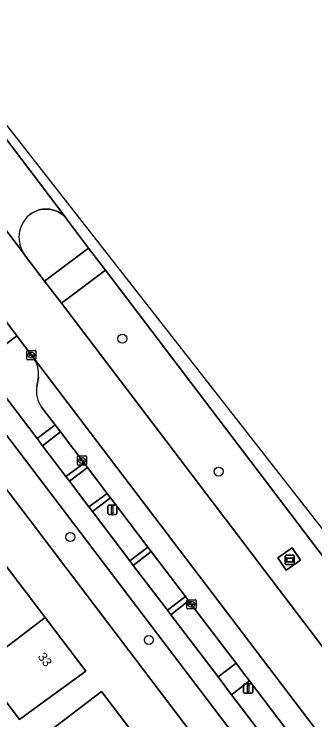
# Model space of a CAD drawing. Extents: x 159664 to 160323, y 385312 to 386115.
# Drawn here: x 160212.4 to 160245, y 385787.5 to 385864 of the extents above; entities that cross this region are included whole.
import ezdxf

# ---------------------------------------------------------------- set-up
doc = ezdxf.new("R2010")
doc.units = 0
for name, color, linetype in [('IMGEO_Berm_groen', 7, 'Continuous'), ('IMGEO_Boom', 7, 'Continuous'), ('IMGEO_Erf', 7, 'Continuous'), ('IMGEO_Fietspad_gesloten', 7, 'Continuous'), ('IMGEO_Kolk', 7, 'Continuous'), ('IMGEO_Lichtmast', 7, 'Continuous'), ('IMGEO_Pand', 7, 'Continuous'), ('IMGEO_Pand_nummerreeks', 7, 'Continuous'), ('IMGEO_Parkeervlak_open', 7, 'Continuous'), ('IMGEO_Reclamebord', 7, 'Continuous'), ('IMGEO_Rijbaan_lokaal_gesloten', 7, 'Continuous'), ('IMGEO_Terreindeel_open', 7, 'Continuous'), ('IMGEO_Verkeerseiland_groen', 7, 'Continuous'), ('IMGEO_Voetpad_open', 7, 'Continuous')]:
    doc.layers.add(name, color=color, linetype=linetype)

msp = doc.modelspace()

# ---------------------------------------------------------------- linework, layer by layer
at = {"layer": 'IMGEO_Berm_groen'}
for points in [[(160222.308, 385836.246), (160217.534, 385832.65), (160271.472, 385761.661), (160276.21, 385765.273)], [(160217.423, 385818.691), (160215.5, 385817.18), (160218.034, 385813.838), (160219.997, 385815.303)], [(160220.361, 385814.824), (160218.418, 385813.336), (160220.52, 385810.545), (160222.488, 385812.025)], [(160222.863, 385811.531), (160220.91, 385810.051), (160224.956, 385804.696), (160226.916, 385806.196)], [(160227.281, 385805.717), (160225.33, 385804.215), (160229.041, 385799.341), (160230.983, 385800.844)], [(160241.913, 385803.711), (160241.001, 385805.043), (160242.554, 385806.106), (160243.466, 385804.774)], [(160231.339, 385800.375), (160229.411, 385798.863), (160234.534, 385792.125), (160236.481, 385793.607), (160235.875, 385794.405)], [(160237.947, 385791.678), (160235.996, 385790.188), (160241.456, 385783.026), (160243.391, 385784.513)]]:
    msp.add_lwpolyline(points, close=True, dxfattribs=at)
for points in [[(160214.504, 385826.716), (160212.699, 385829.104), (160208.735, 385826.088), (160214.907, 385817.961), (160216.853, 385819.44), (160215.38, 385821.38)], [(160214.884, 385823.61), (160215.044, 385824.617)]]:
    msp.add_lwpolyline(points, dxfattribs=at)
for centre, radius, start, end in [((160212.107, 385824.98), 2.959, 352.94637, 35.90835), ((160217.672, 385823.06), 2.841, 168.83587, 216.24351)]:
    msp.add_arc(centre, radius, start, end, dxfattribs=at)
at = {"layer": 'IMGEO_Boom'}
for centre in [(160224.161, 385828.806), (160234.586, 385814.391), (160218.503, 385807.288), (160227.021, 385796.122)]:
    msp.add_circle(centre, 0.489, dxfattribs=at)
at = {"layer": 'IMGEO_Erf'}
for points in [[(160260.143, 385748.478), (160154.34, 385887.843), (160153.697, 385888.214), (160152.472, 385888.921), (160150.373, 385888.694), (160144.032, 385884.624)], [(160214.764, 385785.131), (160217.904, 385787.513), (160221.887, 385790.535), (160226.253, 385784.779)]]:
    msp.add_lwpolyline(points, dxfattribs=at)
msp.add_lwpolyline([(160208.692, 385793.17), (160204.334, 385798.89), (160199.977, 385804.609), (160195.619, 385810.328), (160191.261, 385816.048), (160186.904, 385821.767), (160182.547, 385827.485), (160178.162, 385833.241), (160181.313, 385835.637), (160185.293, 385838.663), (160189.676, 385832.899), (160194.027, 385827.176), (160198.379, 385821.452), (160202.731, 385815.729), (160207.083, 385810.005), (160211.435, 385804.281), (160215.786, 385798.558), (160220.204, 385792.748), (160215.947, 385789.652), (160213.003, 385787.512)], close=True, dxfattribs=at)
at = {"layer": 'IMGEO_Fietspad_gesloten'}
for points in [[(160201.804, 385835.617), (160197.359, 385841.045), (160186.137, 385855.863), (160185.75, 385856.345), (160177.327, 385867.463), (160175.871, 385869.409), (160168.561, 385878.986), (160168.182, 385879.472), (160161.323, 385888.557), (160159.511, 385890.971), (160157.24, 385893.946), (160149.098, 385905.226), (160147.316, 385907.817), (160144.932, 385911.316), (160142.935, 385909.961), (160147.03, 385903.951), (160154.766, 385893.221), (160263.854, 385749.476), (160272.35, 385738.304), (160298.51, 385703.942), (160300.884, 385700.823)], [(160229.411, 385798.863), (160229.041, 385799.341), (160225.33, 385804.215), (160224.956, 385804.696), (160220.91, 385810.051), (160220.52, 385810.545), (160218.418, 385813.336), (160218.034, 385813.838), (160215.5, 385817.18), (160215.125, 385817.674), (160214.907, 385817.961), (160208.735, 385826.088), (160206.906, 385828.506), (160202.434, 385834.337)], [(160304.257, 385700.326), (160300.449, 385705.421), (160298.61, 385707.809), (160274.815, 385739.085), (160274.239, 385739.843), (160266.778, 385749.661), (160264.628, 385752.505), (160262.788, 385754.954), (160256.918, 385762.649), (160256.57, 385763.16), (160251.912, 385769.288), (160251.551, 385769.763), (160246.267, 385776.727), (160245.895, 385777.214), (160241.803, 385782.538), (160241.456, 385783.026), (160235.996, 385790.188), (160234.534, 385792.125), (160229.411, 385798.863)]]:
    msp.add_lwpolyline(points, dxfattribs=at)
at = {"layer": 'IMGEO_Kolk'}
for p, q in [((160213.77, 385826.597), (160213.77, 385827.449)), ((160213.845, 385827.523), (160214.697, 385827.523)), ((160214.258, 385827.303), (160214.283, 385827.303)), ((160214.771, 385827.449), (160214.771, 385826.597)), ((160214.697, 385826.523), (160213.845, 385826.523)), ((160214.029, 385827.017), (160214.029, 385827.029)), ((160214.467, 385826.98), (160214.069, 385826.98)), ((160214.072, 385827.066), (160214.47, 385827.066)), ((160214.281, 385826.743), (160214.256, 385826.743)), ((160214.513, 385827.029), (160214.513, 385827.017)), ((160219.268, 385815.161), (160219.268, 385816.013)), ((160219.343, 385816.087), (160220.195, 385816.087)), ((160219.57, 385815.63), (160219.968, 385815.63)), ((160219.756, 385815.867), (160219.781, 385815.867)), ((160220.269, 385816.013), (160220.269, 385815.161)), ((160220.195, 385815.087), (160219.343, 385815.087)), ((160219.527, 385815.581), (160219.527, 385815.593)), ((160219.965, 385815.544), (160219.567, 385815.544)), ((160219.779, 385815.307), (160219.754, 385815.307)), ((160220.011, 385815.593), (160220.011, 385815.581)), ((160231.139, 385799.567), (160231.139, 385800.419)), ((160231.214, 385800.493), (160232.066, 385800.493)), ((160232.14, 385800.419), (160232.14, 385799.567)), ((160231.398, 385799.987), (160231.398, 385799.999)), ((160231.836, 385799.95), (160231.438, 385799.95)), ((160231.441, 385800.036), (160231.839, 385800.036)), ((160231.65, 385799.713), (160231.625, 385799.713)), ((160231.627, 385800.273), (160231.652, 385800.273)), ((160231.882, 385799.999), (160231.882, 385799.987)), ((160232.066, 385799.493), (160231.214, 385799.493))]:
    msp.add_line(p, q, dxfattribs=at)
for points in [[(160213.77, 385826.597), (160213.77, 385827.449)], [(160213.845, 385827.523), (160214.697, 385827.523)], [(160214.771, 385827.449), (160214.771, 385826.597)], [(160214.697, 385826.523), (160213.845, 385826.523)], [(160219.268, 385815.161), (160219.268, 385816.013)], [(160219.343, 385816.087), (160220.195, 385816.087)], [(160220.269, 385816.013), (160220.269, 385815.161)], [(160220.195, 385815.087), (160219.343, 385815.087)], [(160231.139, 385799.567), (160231.139, 385800.419)], [(160231.214, 385800.493), (160232.066, 385800.493)], [(160232.14, 385800.419), (160232.14, 385799.567)], [(160232.066, 385799.493), (160231.214, 385799.493)]]:
    msp.add_lwpolyline(points, dxfattribs=at)
for centre, radius, start, end in [((160213.847, 385827.447), 0.0765, 91.55205, 178.44795), ((160213.847, 385827.447), 0.0765, 91.55205, 178.44795), ((160214.695, 385827.447), 0.0765, 1.55205, 88.44795), ((160214.695, 385827.447), 0.0765, 1.55205, 88.44795), ((160213.847, 385826.599), 0.0765, 181.55205, 268.44795), ((160213.847, 385826.599), 0.0765, 181.55205, 268.44795), ((160214.069, 385827.026), 0.0403, 85.87752, 175.75265), ((160214.066, 385827.016), 0.0366, 178.93798, 274.71019), ((160214.47, 385827.023), 0.043, 264.86636, 352.45326), ((160214.474, 385827.028), 0.0386, 1.73085, 96.63898), ((160214.695, 385826.599), 0.0765, 271.55205, 358.44795), ((160214.695, 385826.599), 0.0765, 271.55205, 358.44795), ((160219.345, 385816.011), 0.0765, 91.55205, 178.44795), ((160219.345, 385816.011), 0.0765, 91.55205, 178.44795), ((160219.567, 385815.59), 0.0403, 85.87752, 175.75265), ((160219.972, 385815.592), 0.0386, 1.73085, 96.63898), ((160220.193, 385816.011), 0.0765, 1.55205, 88.44795), ((160220.193, 385816.011), 0.0765, 1.55205, 88.44795), ((160219.345, 385815.163), 0.0765, 181.55205, 268.44795), ((160219.345, 385815.163), 0.0765, 181.55205, 268.44795), ((160219.564, 385815.58), 0.0366, 178.93798, 274.71019), ((160219.968, 385815.587), 0.043, 264.86636, 352.45326), ((160220.193, 385815.163), 0.0765, 271.55205, 358.44795), ((160220.193, 385815.163), 0.0765, 271.55205, 358.44795), ((160231.216, 385800.417), 0.0765, 91.55205, 178.44795), ((160231.216, 385800.417), 0.0765, 91.55205, 178.44795), ((160232.064, 385800.417), 0.0765, 1.55205, 88.44795), ((160232.064, 385800.417), 0.0765, 1.55205, 88.44795), ((160231.216, 385799.569), 0.0765, 181.55205, 268.44795), ((160231.216, 385799.569), 0.0765, 181.55205, 268.44795), ((160231.438, 385799.996), 0.0403, 85.87752, 175.75265), ((160231.435, 385799.986), 0.0366, 178.93798, 274.71019), ((160231.839, 385799.993), 0.043, 264.86636, 352.45326), ((160231.843, 385799.998), 0.0386, 1.73085, 96.63898), ((160232.064, 385799.569), 0.0765, 271.55205, 358.44795), ((160232.064, 385799.569), 0.0765, 271.55205, 358.44795)]:
    msp.add_arc(centre, radius, start, end, dxfattribs=at)
for centre, major_axis, ratio, start_param, end_param in [((160214.257, 385827.023), (-0.387, 0.002), 0.722429, 4.712389, 7.853982), ((160214.282, 385827.023), (-0.39, 0.002), 0.717154, 1.570796, 4.712389), ((160219.755, 385815.587), (-0.387, 0.002), 0.722429, 4.712389, 7.853982), ((160219.78, 385815.587), (-0.39, 0.002), 0.717154, 1.570796, 4.712389), ((160231.626, 385799.993), (-0.387, 0.002), 0.722429, 4.712389, 7.853982), ((160231.651, 385799.993), (-0.39, 0.002), 0.717154, 1.570796, 4.712389)]:
    msp.add_ellipse(centre, major_axis=major_axis, ratio=ratio, start_param=start_param, end_param=end_param, dxfattribs=at)
at = {"layer": 'IMGEO_Lichtmast'}
for p, q in [((160222.563, 385809.838), (160222.563, 385810.638)), ((160222.563, 385810.638), (160222.563, 385809.838)), ((160222.663, 385810.738), (160223.453, 385810.738)), ((160223.453, 385810.738), (160222.663, 385810.738)), ((160223.553, 385810.638), (160223.553, 385809.838)), ((160223.553, 385809.838), (160223.553, 385810.638)), ((160223.453, 385809.738), (160222.663, 385809.738)), ((160222.663, 385809.738), (160223.453, 385809.738)), ((160237.305, 385790.46), (160237.305, 385791.26)), ((160237.305, 385791.26), (160237.305, 385790.46)), ((160237.405, 385791.36), (160238.195, 385791.36)), ((160238.195, 385791.36), (160237.405, 385791.36)), ((160238.295, 385791.26), (160238.295, 385790.46)), ((160238.295, 385790.46), (160238.295, 385791.26)), ((160238.195, 385790.36), (160237.405, 385790.36)), ((160237.405, 385790.36), (160238.195, 385790.36))]:
    msp.add_line(p, q, dxfattribs=at)
for points in [[(160222.983, 385810.613), (160223.133, 385810.613), (160223.133, 385809.863), (160222.983, 385809.863), (160222.983, 385810.613)], [(160237.725, 385791.235), (160237.875, 385791.235), (160237.875, 385790.485), (160237.725, 385790.485), (160237.725, 385791.235)]]:
    msp.add_lwpolyline(points, dxfattribs=at)
for centre, start, end in [((160222.663, 385810.638), 90, 180), ((160222.663, 385810.638), 90, 180), ((160223.453, 385810.638), 0, 90), ((160223.453, 385810.638), 360, 90), ((160222.663, 385809.838), 180, 270), ((160222.663, 385809.838), 180, 270), ((160223.453, 385809.838), 270, 0), ((160223.453, 385809.838), 270, 0), ((160237.405, 385791.26), 90, 180), ((160237.405, 385791.26), 90, 180), ((160238.195, 385791.26), 0, 90), ((160238.195, 385791.26), 360, 90), ((160237.405, 385790.46), 180, 270), ((160237.405, 385790.46), 180, 270), ((160238.195, 385790.46), 270, 0), ((160238.195, 385790.46), 270, 0)]:
    msp.add_arc(centre, 0.1, start, end, dxfattribs=at)
at = {"layer": 'IMGEO_Pand'}
for points in [[(160215.786, 385798.558), (160211.435, 385804.281), (160204.334, 385798.89), (160208.692, 385793.17)], [(160208.692, 385793.17), (160213.003, 385787.512), (160215.947, 385789.652), (160220.204, 385792.748), (160215.786, 385798.558)], [(160221.887, 385790.535), (160217.904, 385787.513), (160214.764, 385785.131), (160212.671, 385783.543), (160217.039, 385777.786), (160219.133, 385779.375), (160226.253, 385784.779)]]:
    msp.add_lwpolyline(points, close=True, dxfattribs=at)
at = {"layer": 'IMGEO_Parkeervlak_open'}
for points in [[(160264.977, 385760.314), (160214.504, 385826.716)], [(160215.044, 385824.617), (160214.884, 385823.61)], [(160215.38, 385821.38), (160216.853, 385819.44), (160217.061, 385819.167), (160217.423, 385818.691), (160219.997, 385815.303), (160220.361, 385814.824), (160222.488, 385812.025), (160222.863, 385811.531), (160226.916, 385806.196), (160227.281, 385805.717), (160230.983, 385800.844), (160231.339, 385800.375), (160235.875, 385794.405), (160236.481, 385793.607), (160237.303, 385792.525), (160237.947, 385791.678), (160243.391, 385784.513)]]:
    msp.add_lwpolyline(points, dxfattribs=at)
for centre, radius, start, end in [((160212.107, 385824.98), 2.959, 352.94637, 35.90835), ((160217.672, 385823.06), 2.841, 168.83587, 216.24351)]:
    msp.add_arc(centre, radius, start, end, dxfattribs=at)
at = {"layer": 'IMGEO_Reclamebord'}
for p, q in [((160241.807, 385804.409), (160241.807, 385805.209)), ((160241.807, 385805.209), (160241.807, 385804.409)), ((160241.907, 385805.309), (160242.697, 385805.309)), ((160242.697, 385805.309), (160241.907, 385805.309)), ((160242.797, 385805.209), (160242.797, 385804.409)), ((160242.797, 385804.409), (160242.797, 385805.209)), ((160242.697, 385804.309), (160241.907, 385804.309)), ((160241.907, 385804.309), (160242.697, 385804.309))]:
    msp.add_line(p, q, dxfattribs=at)
for points in [[(160241.908, 385805.041), (160242.696, 385805.041), (160242.696, 385804.577), (160241.908, 385804.577), (160241.908, 385805.041)], [(160241.973, 385804.976), (160241.973, 385804.642), (160242.631, 385804.642), (160242.631, 385804.976), (160241.973, 385804.976)]]:
    msp.add_lwpolyline(points, dxfattribs=at)
for centre, start, end in [((160241.907, 385805.209), 90, 180), ((160241.907, 385805.209), 90, 180), ((160242.697, 385805.209), 0, 90), ((160242.697, 385805.209), 360, 90), ((160241.907, 385804.409), 180, 270), ((160241.907, 385804.409), 180, 270), ((160242.697, 385804.409), 270, 0), ((160242.697, 385804.409), 270, 0)]:
    msp.add_arc(centre, 0.1, start, end, dxfattribs=at)
at = {"layer": 'IMGEO_Rijbaan_lokaal_gesloten'}
for points in [[(160278.119, 385766.625), (160272.577, 385773.993), (160202.503, 385863.561), (160175.453, 385899.617), (160174.614, 385899.039), (160207.751, 385855.425), (160209.198, 385853.52), (160209.222, 385853.486), (160218.049, 385841.864), (160218.207, 385841.662), (160220.49, 385838.634), (160222.308, 385836.246), (160276.21, 385765.273)], [(160169.921, 385895.45), (160165.321, 385891.586), (160166.706, 385889.723), (160193.92, 385853.82), (160202.671, 385842.281), (160205.159, 385839.046), (160210.857, 385831.546), (160212.699, 385829.104), (160214.504, 385826.716), (160264.977, 385760.314), (160266.788, 385757.939), (160271.472, 385761.661), (160217.534, 385832.65), (160215.717, 385835.043), (160213.549, 385837.897), (160213.521, 385837.931), (160204.43, 385849.882), (160204.376, 385849.964), (160202.923, 385851.883)]]:
    msp.add_lwpolyline(points, close=True, dxfattribs=at)
for points in [[(160214.014, 385842.176), (160214.119, 385842.262), (160214.328, 385842.409), (160214.55, 385842.538), (160214.782, 385842.646), (160215.023, 385842.733), (160215.271, 385842.798), (160215.524, 385842.841), (160215.779, 385842.861), (160216.036, 385842.858), (160216.291, 385842.832), (160216.542, 385842.784), (160216.789, 385842.713), (160217.028, 385842.62), (160217.257, 385842.507), (160217.476, 385842.373), (160217.682, 385842.221), (160217.873, 385842.05), (160218.049, 385841.864), (160209.222, 385853.486)], [(160204.376, 385849.964), (160204.43, 385849.882), (160213.521, 385837.931), (160213.549, 385837.897)]]:
    msp.add_lwpolyline(points, dxfattribs=at)
msp.add_arc((160216.122, 385839.782), 3.19, 131.36683, 216.22915, dxfattribs=at)
at = {"layer": 'IMGEO_Terreindeel_open'}
msp.add_lwpolyline([(160241.913, 385803.711), (160243.466, 385804.774), (160242.554, 385806.106), (160241.001, 385805.043)], close=True, dxfattribs=at)
at = {"layer": 'IMGEO_Verkeerseiland_groen'}
for points in [[(160218.207, 385841.662), (160218.049, 385841.864), (160217.873, 385842.05), (160217.682, 385842.221), (160217.476, 385842.373), (160217.257, 385842.507), (160217.028, 385842.62), (160216.789, 385842.713), (160216.542, 385842.784), (160216.291, 385842.832), (160216.036, 385842.858), (160215.779, 385842.861), (160215.524, 385842.841), (160215.271, 385842.798), (160215.023, 385842.733), (160214.782, 385842.646), (160214.55, 385842.538), (160214.328, 385842.409), (160214.119, 385842.262), (160214.014, 385842.176)], [(160213.549, 385837.897), (160215.717, 385835.043), (160220.49, 385838.634), (160218.207, 385841.662)]]:
    msp.add_lwpolyline(points, dxfattribs=at)
msp.add_arc((160216.122, 385839.782), 3.19, 131.36683, 216.22915, dxfattribs=at)
at = {"layer": 'IMGEO_Voetpad_open'}
for points in [[(160151.188, 385893.955), (160154.34, 385887.843), (160260.143, 385748.478), (160263.491, 385744.011)], [(160263.854, 385749.476), (160154.766, 385893.221)]]:
    msp.add_lwpolyline(points, dxfattribs=at)
for points in [[(160217.534, 385832.65), (160222.308, 385836.246), (160220.49, 385838.634), (160215.717, 385835.043)], [(160210.857, 385831.546), (160206.906, 385828.506), (160208.735, 385826.088), (160212.699, 385829.104)], [(160217.423, 385818.691), (160217.061, 385819.167), (160216.853, 385819.44), (160214.907, 385817.961), (160215.125, 385817.674), (160215.5, 385817.18)], [(160218.418, 385813.336), (160220.361, 385814.824), (160219.997, 385815.303), (160218.034, 385813.838)], [(160222.863, 385811.531), (160222.488, 385812.025), (160220.52, 385810.545), (160220.91, 385810.051)], [(160224.956, 385804.696), (160225.33, 385804.215), (160227.281, 385805.717), (160226.916, 385806.196)], [(160230.983, 385800.844), (160229.041, 385799.341), (160229.411, 385798.863), (160231.339, 385800.375)], [(160235.996, 385790.188), (160237.947, 385791.678), (160237.303, 385792.525), (160236.481, 385793.607), (160234.534, 385792.125)]]:
    msp.add_lwpolyline(points, close=True, dxfattribs=at)

# ---------------------------------------------------------------- texts
at = {"layer": 'IMGEO_Pand_nummerreeks'}
msp.add_text('33', height=1, rotation=307.24717, dxfattribs=at).set_placement((160214.911, 385794.29))

doc.saveas('drawing.dxf')
